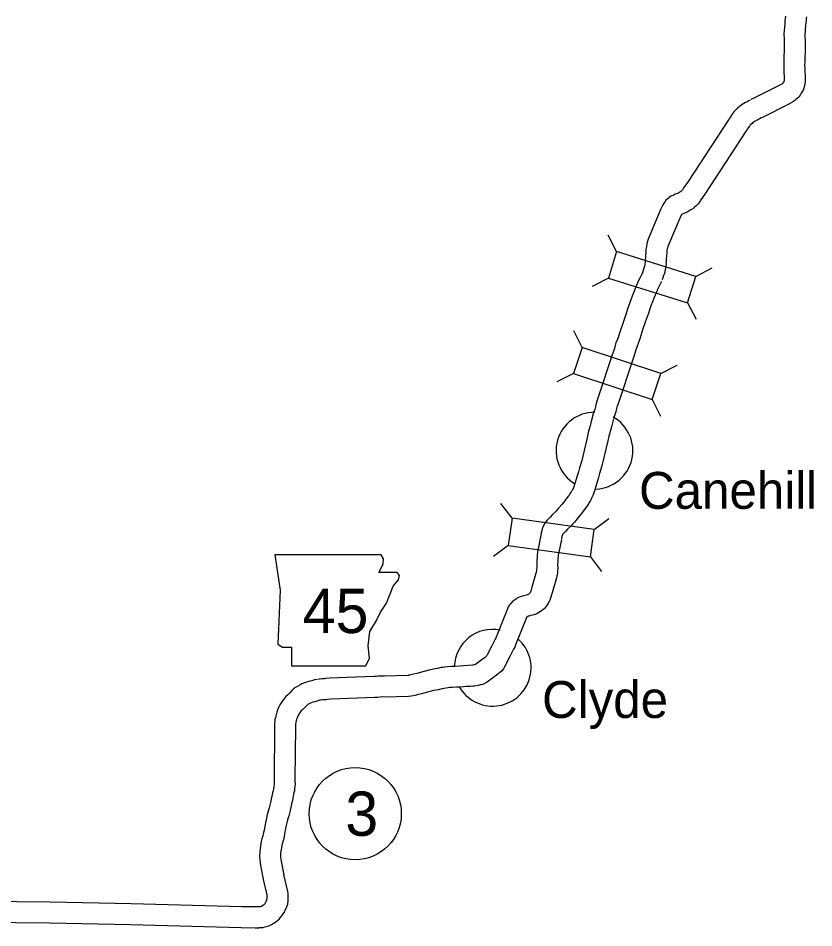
# Model space of a CAD drawing. Extents: x -939622 to -934245, y 1383184 to 1385301.
# Drawn here: x -936457.42 to -936423.23, y 1384849.45 to 1384888.52 of the extents above; entities that cross this region are included whole.
import ezdxf

# ---------------------------------------------------------------- set-up
doc = ezdxf.new("R2010")
doc.units = 0
for name, color, linetype in [('10', 7, 'Continuous'), ('20', 7, 'Continuous'), ('21', 7, 'Continuous'), ('24', 7, 'Continuous'), ('27', 7, 'Continuous')]:
    doc.layers.add(name, color=color, linetype=linetype)

msp = doc.modelspace()

# ---------------------------------------------------------------- linework, layer by layer
at = {"layer": '10'}
for points in [[(-936424.45, 1384888.609), (-936424.458, 1384888.501), (-936424.469, 1384888.415), (-936424.476, 1384888.273), (-936424.495, 1384888.114), (-936424.501, 1384888.008), (-936424.511, 1384887.831), (-936424.509, 1384887.638), (-936424.502, 1384887.564), (-936424.503, 1384887.432), (-936424.501, 1384887.316), (-936424.501, 1384887.282), (-936424.503, 1384887.219), (-936424.502, 1384887.136), (-936424.503, 1384887.043), (-936424.51, 1384886.936), (-936424.514, 1384886.805), (-936424.519, 1384886.729), (-936424.521, 1384886.619), (-936424.524, 1384886.553), (-936424.522, 1384886.44), (-936424.517, 1384886.341), (-936424.51, 1384886.256), (-936424.498, 1384885.954), (-936424.499, 1384885.864), (-936424.499, 1384885.837), (-936424.499, 1384885.836), (-936424.503, 1384885.818), (-936424.513, 1384885.801), (-936424.532, 1384885.769), (-936424.558, 1384885.728), (-936424.559, 1384885.727), (-936424.561, 1384885.726), (-936424.608, 1384885.692), (-936424.634, 1384885.67), (-936424.659, 1384885.658), (-936425.836, 1384885.066), (-936425.928, 1384885.021)], [(-936423.543, 1384888.579), (-936423.555, 1384888.505), (-936423.562, 1384888.408), (-936423.572, 1384888.332), (-936423.579, 1384888.197), (-936423.598, 1384888.038), (-936423.602, 1384887.958), (-936423.611, 1384887.81), (-936423.609, 1384887.685), (-936423.602, 1384887.602), (-936423.603, 1384887.435), (-936423.601, 1384887.329), (-936423.6, 1384887.273), (-936423.603, 1384887.21), (-936423.602, 1384887.136), (-936423.603, 1384887.007), (-936423.611, 1384886.892), (-936423.615, 1384886.759), (-936423.62, 1384886.691), (-936423.621, 1384886.596), (-936423.623, 1384886.543), (-936423.622, 1384886.469), (-936423.619, 1384886.4), (-936423.612, 1384886.312), (-936423.597, 1384885.965), (-936423.599, 1384885.863), (-936423.598, 1384885.8), (-936423.609, 1384885.693), (-936423.638, 1384885.562), (-936423.685, 1384885.433), (-936423.739, 1384885.342), (-936423.767, 1384885.295), (-936423.799, 1384885.245), (-936423.862, 1384885.144), (-936423.937, 1384885.076), (-936423.997, 1384885.023), (-936424.051, 1384884.983), (-936424.123, 1384884.922), (-936424.224, 1384884.867), (-936424.273, 1384884.845), (-936425.436, 1384884.259), (-936425.534, 1384884.211)], [(-936425.968, 1384884.999), (-936426.016, 1384884.969), (-936426.065, 1384884.943), (-936426.118, 1384884.917), (-936426.161, 1384884.893), (-936426.24, 1384884.852), (-936426.304, 1384884.808), (-936426.329, 1384884.793), (-936426.421, 1384884.726), (-936426.454, 1384884.695), (-936426.51, 1384884.656), (-936426.564, 1384884.599), (-936426.623, 1384884.544), (-936426.66, 1384884.492), (-936426.71, 1384884.437), (-936426.745, 1384884.378), (-936426.766, 1384884.35), (-936426.844, 1384884.245), (-936426.88, 1384884.181), (-936426.895, 1384884.157), (-936428.658, 1384881.461), (-936428.824, 1384881.226), (-936428.877, 1384881.147), (-936428.894, 1384881.125), (-936428.917, 1384881.099), (-936428.939, 1384881.082), (-936428.97, 1384881.056), (-936428.993, 1384881.041), (-936429.075, 1384880.991), (-936429.093, 1384880.984), (-936429.186, 1384880.959), (-936429.246, 1384880.924), (-936429.284, 1384880.91), (-936429.367, 1384880.872), (-936429.457, 1384880.807), (-936429.49, 1384880.776), (-936429.587, 1384880.698), (-936429.658, 1384880.591), (-936429.689, 1384880.539), (-936429.728, 1384880.473), (-936429.76, 1384880.415), (-936429.8, 1384880.332), (-936430.343, 1384879.023), (-936430.4, 1384878.844), (-936430.407, 1384878.793), (-936430.426, 1384878.718), (-936430.442, 1384878.589), (-936430.445, 1384878.525), (-936430.447, 1384878.471), (-936430.452, 1384878.411), (-936430.456, 1384878.365), (-936430.465, 1384878.288), (-936430.468, 1384878.221), (-936430.473, 1384878.163), (-936430.475, 1384878.127), (-936430.482, 1384878.063), (-936430.481, 1384878.012), (-936430.484, 1384877.989), (-936430.487, 1384877.936), (-936430.49, 1384877.908), (-936430.492, 1384877.898), (-936430.493, 1384877.892), (-936430.501, 1384877.867), (-936430.513, 1384877.824), (-936430.53, 1384877.784), (-936430.605, 1384877.543)], [(-936425.494, 1384884.234), (-936425.565, 1384884.19), (-936425.653, 1384884.142), (-936425.701, 1384884.119), (-936425.735, 1384884.1), (-936425.776, 1384884.079), (-936425.819, 1384884.049), (-936425.835, 1384884.04), (-936425.845, 1384884.033), (-936425.882, 1384883.997), (-936425.922, 1384883.969), (-936425.932, 1384883.958), (-936425.944, 1384883.947), (-936425.96, 1384883.926), (-936425.981, 1384883.902), (-936425.993, 1384883.882), (-936426.043, 1384883.814), (-936426.088, 1384883.754), (-936426.099, 1384883.733), (-936426.131, 1384883.68), (-936427.914, 1384880.954), (-936428.083, 1384880.716), (-936428.147, 1384880.62), (-936428.201, 1384880.551), (-936428.296, 1384880.443), (-936428.374, 1384880.381), (-936428.433, 1384880.333), (-936428.51, 1384880.281), (-936428.672, 1384880.183), (-936428.885, 1384880.098), (-936428.888, 1384880.097), (-936428.917, 1384880.077), (-936428.945, 1384880.029), (-936428.96, 1384880.002), (-936428.978, 1384879.964), (-936429.497, 1384878.714), (-936429.521, 1384878.639), (-936429.524, 1384878.618), (-936429.539, 1384878.555), (-936429.545, 1384878.509), (-936429.546, 1384878.483), (-936429.549, 1384878.423), (-936429.554, 1384878.339), (-936429.561, 1384878.27), (-936429.567, 1384878.215), (-936429.569, 1384878.168), (-936429.575, 1384878.1), (-936429.577, 1384878.052), (-936429.581, 1384878.019), (-936429.58, 1384877.956), (-936429.588, 1384877.901), (-936429.59, 1384877.87), (-936429.597, 1384877.784), (-936429.612, 1384877.704), (-936429.628, 1384877.643), (-936429.637, 1384877.614), (-936429.66, 1384877.531), (-936429.684, 1384877.474), (-936429.746, 1384877.274)], [(-936430.58, 1384877.606), (-936430.705, 1384877.351), (-936430.757, 1384877.246), (-936430.818, 1384877.113), (-936430.873, 1384876.983), (-936430.926, 1384876.867), (-936431.007, 1384876.655), (-936431.076, 1384876.467), (-936431.204, 1384876.1), (-936431.325, 1384875.755), (-936431.442, 1384875.412), (-936431.552, 1384875.075), (-936431.671, 1384874.717), (-936431.73, 1384874.586), (-936431.799, 1384874.338), (-936431.908, 1384874.016), (-936432.468, 1384872.324), (-936432.509, 1384872.193), (-936432.547, 1384872.071), (-936432.598, 1384871.905), (-936432.613, 1384871.826), (-936432.646, 1384871.716), (-936432.692, 1384871.578), (-936432.791, 1384871.2), (-936432.845, 1384871.009), (-936432.909, 1384870.775), (-936432.953, 1384870.57), (-936433.203, 1384869.521), (-936433.299, 1384869.202), (-936433.345, 1384869.033), (-936433.383, 1384868.903), (-936433.494, 1384868.536), (-936433.547, 1384868.388), (-936433.559, 1384868.35), (-936433.585, 1384868.298), (-936433.605, 1384868.258), (-936433.618, 1384868.232), (-936433.635, 1384868.205), (-936433.654, 1384868.175), (-936433.698, 1384868.11), (-936433.735, 1384868.05), (-936433.769, 1384867.998), (-936433.865, 1384867.878), (-936433.89, 1384867.842), (-936434.05, 1384867.649), (-936434.195, 1384867.471), (-936434.286, 1384867.374), (-936434.329, 1384867.318), (-936434.453, 1384867.204), (-936434.556, 1384867.09), (-936434.69, 1384866.957), (-936434.741, 1384866.883), (-936434.768, 1384866.85), (-936434.821, 1384866.777), (-936434.877, 1384866.67), (-936434.92, 1384866.526), (-936434.923, 1384866.493), (-936434.941, 1384866.417), (-936434.96, 1384866.279)], [(-936429.771, 1384877.212), (-936429.897, 1384876.953), (-936429.944, 1384876.859), (-936429.994, 1384876.75), (-936430.049, 1384876.621), (-936430.095, 1384876.519), (-936430.164, 1384876.339), (-936430.228, 1384876.164), (-936430.354, 1384875.802), (-936430.475, 1384875.46), (-936430.588, 1384875.127), (-936430.697, 1384874.794), (-936430.832, 1384874.387), (-936430.882, 1384874.276), (-936430.939, 1384874.072), (-936431.055, 1384873.731), (-936431.612, 1384872.046), (-936431.651, 1384871.924), (-936431.687, 1384871.804), (-936431.722, 1384871.692), (-936431.736, 1384871.616), (-936431.788, 1384871.443), (-936431.822, 1384871.341)], [(-936431.831, 1384871.313), (-936431.923, 1384870.964), (-936431.978, 1384870.769), (-936432.034, 1384870.563), (-936432.075, 1384870.371), (-936432.334, 1384869.287), (-936432.433, 1384868.956), (-936432.479, 1384868.788), (-936432.521, 1384868.646), (-936432.639, 1384868.254), (-936432.696, 1384868.094), (-936432.724, 1384868.011), (-936432.78, 1384867.895), (-936432.8, 1384867.855), (-936432.829, 1384867.797), (-936432.876, 1384867.721), (-936432.904, 1384867.678), (-936432.942, 1384867.622), (-936432.975, 1384867.567), (-936433.041, 1384867.468), (-936433.139, 1384867.345), (-936433.168, 1384867.302), (-936433.355, 1384867.077), (-936433.517, 1384866.878), (-936433.597, 1384866.792), (-936433.66, 1384866.709), (-936433.815, 1384866.567), (-936433.906, 1384866.468), (-936433.997, 1384866.376), (-936434.022, 1384866.341), (-936434.033, 1384866.328), (-936434.054, 1384866.256), (-936434.055, 1384866.252), (-936434.068, 1384866.155)], [(-936434.954, 1384866.312), (-936435.08, 1384865.728), (-936435.085, 1384865.681), (-936435.109, 1384865.579), (-936435.112, 1384865.47), (-936435.124, 1384865.365), (-936435.133, 1384865.209), (-936435.137, 1384865.038), (-936435.135, 1384864.939), (-936435.142, 1384864.822), (-936435.145, 1384864.772), (-936435.147, 1384864.762), (-936435.148, 1384864.752), (-936435.157, 1384864.717), (-936435.345, 1384864.074), (-936435.373, 1384863.971), (-936435.383, 1384863.931), (-936435.395, 1384863.901), (-936435.412, 1384863.852), (-936435.415, 1384863.844), (-936435.423, 1384863.83), (-936435.438, 1384863.807), (-936435.444, 1384863.803), (-936435.479, 1384863.776), (-936435.495, 1384863.766), (-936435.517, 1384863.757), (-936435.545, 1384863.744), (-936435.578, 1384863.736), (-936435.712, 1384863.711), (-936435.807, 1384863.675), (-936435.894, 1384863.647), (-936435.972, 1384863.6), (-936436.009, 1384863.578), (-936436.055, 1384863.556), (-936436.18, 1384863.47), (-936436.248, 1384863.381), (-936436.304, 1384863.316), (-936436.359, 1384863.23), (-936436.395, 1384863.155), (-936436.428, 1384863.079), (-936436.883, 1384861.925), (-936436.896, 1384861.89), (-936436.92, 1384861.849), (-936437.08, 1384861.537), (-936437.225, 1384861.258), (-936437.257, 1384861.191), (-936437.267, 1384861.17), (-936437.297, 1384861.119), (-936437.31, 1384861.094), (-936437.355, 1384861.061), (-936437.419, 1384861.011), (-936437.767, 1384860.756), (-936437.785, 1384860.752), (-936437.808, 1384860.745), (-936437.868, 1384860.735), (-936437.893, 1384860.725), (-936437.893, 1384860.725), (-936438.459, 1384860.688), (-936438.624, 1384860.677), (-936438.804, 1384860.675), (-936438.977, 1384860.658), (-936439.086, 1384860.646), (-936439.163, 1384860.631), (-936439.246, 1384860.624), (-936439.405, 1384860.591), (-936439.567, 1384860.552), (-936439.636, 1384860.537), (-936439.769, 1384860.515), (-936440.287, 1384860.374), (-936440.422, 1384860.348), (-936440.612, 1384860.293), (-936440.632, 1384860.288), (-936440.675, 1384860.286), (-936441.673, 1384860.261), (-936441.808, 1384860.262), (-936441.947, 1384860.249), (-936442.031, 1384860.241), (-936442.133, 1384860.239), (-936444.041, 1384860.168), (-936444.222, 1384860.149), (-936444.272, 1384860.143), (-936444.359, 1384860.139), (-936444.439, 1384860.128), (-936444.522, 1384860.122)], [(-936434.074, 1384866.122), (-936434.19, 1384865.586), (-936434.196, 1384865.531), (-936434.212, 1384865.465), (-936434.213, 1384865.406), (-936434.227, 1384865.287), (-936434.233, 1384865.174), (-936434.237, 1384865.033), (-936434.235, 1384864.921), (-936434.243, 1384864.767), (-936434.25, 1384864.673), (-936434.259, 1384864.612), (-936434.268, 1384864.561), (-936434.288, 1384864.482), (-936434.479, 1384863.829), (-936434.502, 1384863.745), (-936434.526, 1384863.647), (-936434.554, 1384863.58), (-936434.566, 1384863.545), (-936434.598, 1384863.462), (-936434.654, 1384863.361), (-936434.713, 1384863.273), (-936434.799, 1384863.165), (-936434.893, 1384863.091), (-936434.971, 1384863.032), (-936435.085, 1384862.962), (-936435.153, 1384862.934), (-936435.243, 1384862.891), (-936435.39, 1384862.855), (-936435.471, 1384862.84), (-936435.507, 1384862.827), (-936435.516, 1384862.824), (-936435.565, 1384862.795), (-936435.576, 1384862.782), (-936435.577, 1384862.78), (-936435.596, 1384862.735), (-936436.045, 1384861.596), (-936436.083, 1384861.498), (-936436.13, 1384861.418), (-936436.28, 1384861.125), (-936436.42, 1384860.854), (-936436.441, 1384860.812), (-936436.466, 1384860.755), (-936436.512, 1384860.679), (-936436.57, 1384860.568), (-936436.655, 1384860.473), (-936436.732, 1384860.399), (-936436.782, 1384860.365), (-936436.814, 1384860.342), (-936437.1, 1384860.121), (-936437.26, 1384859.993), (-936437.424, 1384859.908), (-936437.473, 1384859.902), (-936437.541, 1384859.884), (-936437.566, 1384859.878), (-936437.648, 1384859.855), (-936437.734, 1384859.839), (-936437.819, 1384859.826), (-936437.877, 1384859.821), (-936437.983, 1384859.814), (-936438.019, 1384859.819), (-936438.167, 1384859.805), (-936438.4, 1384859.79), (-936438.589, 1384859.778), (-936438.756, 1384859.775), (-936438.883, 1384859.763), (-936438.948, 1384859.756), (-936439.038, 1384859.738), (-936439.116, 1384859.731), (-936439.209, 1384859.712), (-936439.364, 1384859.675), (-936439.467, 1384859.652), (-936439.579, 1384859.634), (-936440.082, 1384859.497), (-936440.211, 1384859.472), (-936440.373, 1384859.426), (-936440.445, 1384859.407), (-936440.53, 1384859.392), (-936440.64, 1384859.387), (-936441.667, 1384859.36), (-936441.771, 1384859.362), (-936441.86, 1384859.353), (-936441.979, 1384859.341), (-936442.111, 1384859.339), (-936443.977, 1384859.27), (-936444.126, 1384859.254), (-936444.201, 1384859.246), (-936444.276, 1384859.242), (-936444.345, 1384859.233), (-936444.454, 1384859.225)], [(-936444.564, 1384860.117), (-936444.693, 1384860.095), (-936444.808, 1384860.057), (-936444.883, 1384860.04), (-936444.968, 1384860.011), (-936445.024, 1384859.992), (-936445.119, 1384859.963), (-936445.225, 1384859.921), (-936445.308, 1384859.88), (-936445.409, 1384859.833), (-936445.498, 1384859.771), (-936445.588, 1384859.705), (-936445.655, 1384859.635), (-936445.749, 1384859.544), (-936445.831, 1384859.457), (-936445.912, 1384859.378), (-936446.003, 1384859.272), (-936446.066, 1384859.19), (-936446.113, 1384859.116), (-936446.171, 1384859.022), (-936446.213, 1384858.932), (-936446.257, 1384858.833), (-936446.302, 1384858.714), (-936446.333, 1384858.594), (-936446.35, 1384858.541), (-936446.367, 1384858.479), (-936446.386, 1384858.39), (-936446.394, 1384858.305), (-936446.4, 1384858.24), (-936446.403, 1384858.189), (-936446.406, 1384858.128), (-936446.405, 1384858.064), (-936446.426, 1384855.838), (-936446.427, 1384855.723), (-936446.423, 1384855.63), (-936446.424, 1384855.608), (-936446.435, 1384855.542), (-936446.441, 1384855.485), (-936446.456, 1384855.419), (-936446.47, 1384855.325), (-936446.488, 1384855.249), (-936446.506, 1384855.169), (-936446.519, 1384855.089), (-936446.544, 1384854.986), (-936446.568, 1384854.884), (-936446.581, 1384854.823), (-936446.611, 1384854.709), (-936446.638, 1384854.599), (-936446.665, 1384854.5), (-936446.715, 1384854.314), (-936446.755, 1384854.155), (-936446.798, 1384853.957), (-936446.827, 1384853.798), (-936446.857, 1384853.636), (-936446.887, 1384853.483), (-936446.913, 1384853.385), (-936446.948, 1384853.269), (-936446.972, 1384853.151), (-936447.011, 1384852.97), (-936447.028, 1384852.844), (-936447.04, 1384852.715), (-936447.052, 1384852.507), (-936447.042, 1384852.384), (-936447.029, 1384852.273), (-936447.018, 1384852.21), (-936447.007, 1384852.138), (-936446.989, 1384852.057), (-936446.886, 1384851.542)], [(-936444.412, 1384859.23), (-936444.475, 1384859.219), (-936444.568, 1384859.188), (-936444.636, 1384859.173), (-936444.677, 1384859.159), (-936444.752, 1384859.134), (-936444.825, 1384859.112), (-936444.861, 1384859.098), (-936444.915, 1384859.071), (-936444.958, 1384859.051), (-936444.975, 1384859.039), (-936444.992, 1384859.026), (-936445.02, 1384858.998), (-936445.108, 1384858.912), (-936445.186, 1384858.829), (-936445.254, 1384858.762), (-936445.304, 1384858.704), (-936445.329, 1384858.671), (-936445.352, 1384858.636), (-936445.376, 1384858.597), (-936445.393, 1384858.56), (-936445.424, 1384858.49), (-936445.443, 1384858.44), (-936445.469, 1384858.343), (-936445.486, 1384858.287), (-936445.492, 1384858.265), (-936445.495, 1384858.252), (-936445.498, 1384858.223), (-936445.503, 1384858.173), (-936445.504, 1384858.14), (-936445.506, 1384858.111), (-936445.505, 1384858.066), (-936445.526, 1384855.826), (-936445.527, 1384855.736), (-936445.523, 1384855.637), (-936445.526, 1384855.522), (-936445.543, 1384855.419), (-936445.553, 1384855.332), (-936445.571, 1384855.253), (-936445.585, 1384855.155), (-936445.612, 1384855.044), (-936445.622, 1384854.998), (-936445.637, 1384854.91), (-936445.669, 1384854.777), (-936445.69, 1384854.687), (-936445.705, 1384854.616), (-936445.738, 1384854.488), (-936445.768, 1384854.37), (-936445.797, 1384854.263), (-936445.844, 1384854.088), (-936445.878, 1384853.952), (-936445.915, 1384853.782), (-936445.941, 1384853.635), (-936445.973, 1384853.466), (-936446.01, 1384853.282), (-936446.047, 1384853.139), (-936446.074, 1384853.049), (-936446.09, 1384852.969), (-936446.124, 1384852.813), (-936446.134, 1384852.74), (-936446.143, 1384852.647), (-936446.15, 1384852.519), (-936446.146, 1384852.473), (-936446.138, 1384852.404), (-936446.13, 1384852.36), (-936446.122, 1384852.306), (-936446.108, 1384852.243), (-936446.003, 1384851.718)], [(-936447.839, 1384849.465), (-936447.239, 1384849.451), (-936447.204, 1384849.448), (-936447.084, 1384849.446), (-936447.054, 1384849.455), (-936447.017, 1384849.455), (-936446.974, 1384849.459), (-936446.899, 1384849.464), (-936446.815, 1384849.485), (-936446.749, 1384849.501), (-936446.686, 1384849.523), (-936446.619, 1384849.546), (-936446.539, 1384849.585), (-936446.487, 1384849.617), (-936446.476, 1384849.625), (-936446.409, 1384849.653), (-936446.336, 1384849.713), (-936446.277, 1384849.754), (-936446.197, 1384849.832), (-936446.128, 1384849.913), (-936446.087, 1384849.967), (-936446.03, 1384850.049), (-936445.983, 1384850.123), (-936445.959, 1384850.177), (-936445.905, 1384850.269), (-936445.881, 1384850.364), (-936445.881, 1384850.365), (-936445.834, 1384850.462), (-936445.817, 1384850.624), (-936445.816, 1384850.708), (-936445.815, 1384850.792), (-936445.822, 1384850.854), (-936445.824, 1384850.914), (-936445.834, 1384851.009), (-936446.007, 1384851.734)], [(-936447.815, 1384850.363), (-936447.063, 1384850.355), (-936447.058, 1384850.355), (-936447.047, 1384850.356), (-936447.039, 1384850.357), (-936447.032, 1384850.359), (-936447.002, 1384850.366), (-936446.981, 1384850.373), (-936446.97, 1384850.377), (-936446.909, 1384850.418), (-936446.879, 1384850.431), (-936446.855, 1384850.448), (-936446.828, 1384850.48), (-936446.814, 1384850.497), (-936446.78, 1384850.546), (-936446.778, 1384850.549), (-936446.759, 1384850.591), (-936446.748, 1384850.61), (-936446.716, 1384850.704), (-936446.716, 1384850.718), (-936446.716, 1384850.749), (-936446.72, 1384850.788), (-936446.722, 1384850.848), (-936446.723, 1384850.856), (-936446.882, 1384851.526)], [(-936460.414, 1384850.601), (-936456.05, 1384850.556), (-936452.569, 1384850.493), (-936447.815, 1384850.365)], [(-936460.466, 1384849.702), (-936456.063, 1384849.656), (-936452.589, 1384849.593), (-936447.839, 1384849.466)]]:
    msp.add_lwpolyline(points, dxfattribs=at)
at = {"layer": '20'}
for p, q in [((-936431.703, 1384878.493), (-936432.071, 1384879.195)), ((-936428.302, 1384877.428), (-936427.601, 1384877.795)), ((-936432.058, 1384877.359), (-936432.76, 1384876.992)), ((-936428.657, 1384876.294), (-936428.29, 1384875.592)), ((-936433.19, 1384874.381), (-936433.546, 1384875.089)), ((-936429.807, 1384873.263), (-936429.099, 1384873.619)), ((-936433.563, 1384873.253), (-936434.271, 1384872.898)), ((-936430.179, 1384872.135), (-936429.824, 1384871.427)), ((-936436.198, 1384867.046), (-936436.675, 1384867.678)), ((-936432.668, 1384866.554), (-936432.036, 1384867.031)), ((-936436.362, 1384865.87), (-936436.994, 1384865.392)), ((-936432.832, 1384865.377), (-936432.355, 1384864.745))]:
    msp.add_line(p, q, dxfattribs=at)
for points in [[(-936428.302, 1384877.428), (-936431.703, 1384878.493), (-936432.058, 1384877.359), (-936428.657, 1384876.294)], [(-936433.563, 1384873.253), (-936430.179, 1384872.135), (-936429.807, 1384873.263), (-936433.19, 1384874.381)], [(-936432.668, 1384866.554), (-936436.198, 1384867.046), (-936436.362, 1384865.87), (-936432.832, 1384865.377)]]:
    msp.add_lwpolyline(points, close=True, dxfattribs=at)
at = {"layer": '21'}
msp.add_lwpolyline([(-936446.387, 1384865.467), (-936446.159, 1384863.945), (-936446.26, 1384861.635), (-936446.057, 1384861.508), (-936445.677, 1384861.508), (-936445.677, 1384860.696), (-936442.479, 1384860.696), (-936442.327, 1384861.026), (-936442.378, 1384861.559), (-936442.302, 1384862.168), (-936442.022, 1384862.65), (-936441.845, 1384863.006), (-936441.591, 1384863.386), (-936441.439, 1384863.792), (-936441.312, 1384864.122), (-936441.083, 1384864.401), (-936441.033, 1384864.579), (-936441.134, 1384864.706), (-936441.921, 1384864.706), (-936441.743, 1384865.061), (-936441.718, 1384865.29), (-936441.823, 1384865.465)], close=True, dxfattribs=at)
at = {"layer": '24'}
for centre, start, end in [((-936432.654, 1384869.941), 89.6255, 238.8959), ((-936432.654, 1384869.941), 272.5383, 61.0837), ((-936437.03, 1384860.617), 78.8827, 177.9581), ((-936437.03, 1384860.617), 209.1808, 48.308)]:
    msp.add_arc(centre, 1.65, start, end, dxfattribs=at)
at = {"layer": '27'}
msp.add_circle((-936442.937, 1384854.349), 1.98, dxfattribs=at)

# ---------------------------------------------------------------- texts
at = {"layer": '21'}
msp.add_text('45', height=1.9008, dxfattribs=at).set_placement((-936445.195, 1384862.107))
at = {"layer": '24'}
for s, p in [('Canehill', (-936430.74, 1384867.444)), ('Clyde', (-936434.907, 1384858.461))]:
    msp.add_text(s, height=1.584, dxfattribs=at).set_placement(p)
at = {"layer": '27'}
msp.add_text('3', height=1.901, rotation=359.9, dxfattribs=at).set_placement((-936443.364, 1384853.4))

doc.saveas('drawing.dxf')
